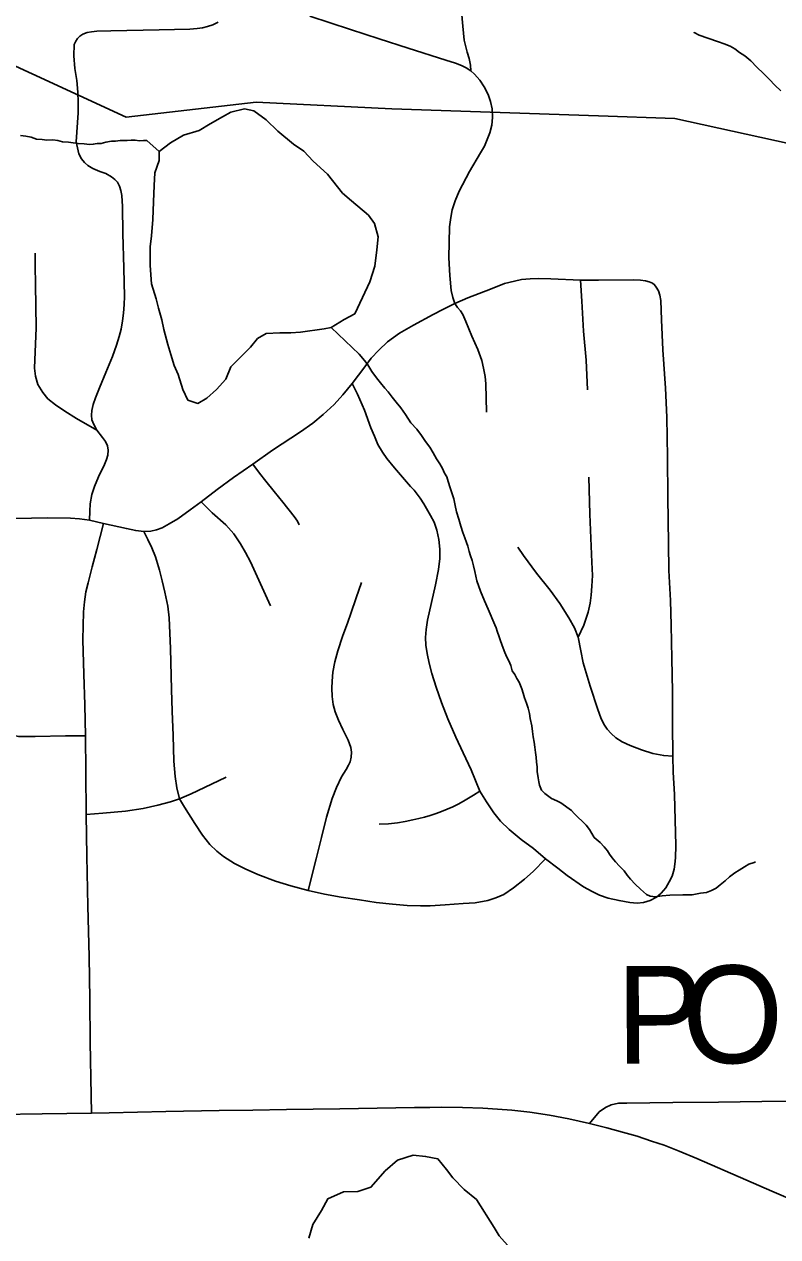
# Model space of a CAD drawing. Extents: x 103424 to 290657, y 38711 to 110967.
# Drawn here: x 214249.5944 to 214249.8137, y 40210.0632 to 40210.416 of the extents above; entities that cross this region are included whole.
import ezdxf

# ---------------------------------------------------------------- set-up
doc = ezdxf.new("R2010")
doc.units = 0
for name, color, linetype in [('GM_X_Minor_Lake', 7, 'Continuous'), ('GM_X_Minor_River', 7, 'Continuous'), ('GM_X_Rail_Line', 7, 'Continuous'), ('GM_X_State_Route', 7, 'Continuous'), ('GM_X_Township_Road', 7, 'Continuous'), ('GM_X_Township_Road_Text', 7, 'Continuous')]:
    doc.layers.add(name, color=color, linetype=linetype)

msp = doc.modelspace()

# ---------------------------------------------------------------- linework, layer by layer
at = {"layer": 'GM_X_Minor_Lake'}
for points in [[(214249.65855, 40210.39139), (214249.65457, 40210.39044), (214249.6521, 40210.38911), (214249.64849, 40210.38701), (214249.64527, 40210.38511), (214249.64072, 40210.38378), (214249.63692, 40210.38149), (214249.63369, 40210.37902), (214249.63369, 40210.37636), (214249.63237, 40210.37275), (214249.63218, 40210.36914), (214249.63198, 40210.36439), (214249.63179, 40210.35926), (214249.63141, 40210.35451), (214249.63103, 40210.35129), (214249.63103, 40210.34597), (214249.63122, 40210.34312), (214249.63141, 40210.34046), (214249.63274, 40210.33609), (214249.63349, 40210.33343), (214249.63444, 40210.33002), (214249.63501, 40210.32717), (214249.63615, 40210.3228), (214249.6371, 40210.31995), (214249.63804, 40210.31673), (214249.63918, 40210.31407), (214249.64051, 40210.3097), (214249.64203, 40210.30666), (214249.64487, 40210.30572), (214249.64753, 40210.30724), (214249.65037, 40210.30971), (214249.65303, 40210.31275), (214249.65455, 40210.31636), (214249.66024, 40210.32207), (214249.66233, 40210.32454), (214249.6648, 40210.32606), (214249.66878, 40210.32626), (214249.67201, 40210.32626), (214249.67485, 40210.32645), (214249.68166, 40210.32737)], [(214249.68166, 40210.32737), (214249.68377, 40210.32779), (214249.68756, 40210.33008), (214249.6906, 40210.33179), (214249.69288, 40210.33654), (214249.69497, 40210.3411), (214249.69648, 40210.34566), (214249.69705, 40210.35041), (214249.69743, 40210.35421), (214249.6963, 40210.35801), (214249.69459, 40210.36048), (214249.68966, 40210.36465), (214249.687, 40210.36692), (214249.68264, 40210.37243), (214249.67847, 40210.37622), (214249.67581, 40210.37907), (214249.67278, 40210.38115), (214249.66822, 40210.38495), (214249.66481, 40210.38817), (214249.66121, 40210.39083), (214249.65855, 40210.39139)], [(214249.70762, 40210.08698), (214249.70307, 40210.08546), (214249.69946, 40210.08242), (214249.69529, 40210.07766), (214249.69149, 40210.07633), (214249.68732, 40210.07632), (214249.68276, 40210.07423), (214249.68087, 40210.07081), (214249.6784, 40210.06682), (214249.67726, 40210.06283)], [(214249.73588, 40210.05986), (214249.73266, 40210.06346), (214249.73114, 40210.06593), (214249.72602, 40210.07409), (214249.72242, 40210.07693), (214249.71919, 40210.08035), (214249.71729, 40210.08282), (214249.71483, 40210.08585), (214249.71122, 40210.08661), (214249.70762, 40210.08698)]]:
    msp.add_lwpolyline(points, dxfattribs=at)
at = {"layer": 'GM_X_Minor_River'}
for points in [[(214249.78936, 40210.41358), (214249.7909, 40210.41285), (214249.78936, 40210.41358), (214249.7909, 40210.41285), (214249.79339, 40210.41196), (214249.79645, 40210.41089), (214249.79818, 40210.41035), (214249.7999, 40210.40963), (214249.80125, 40210.4089), (214249.80261, 40210.40779), (214249.80415, 40210.40687), (214249.80589, 40210.40539), (214249.80764, 40210.40353), (214249.80958, 40210.40167), (214249.81133, 40210.4), (214249.81289, 40210.39832), (214249.81464, 40210.39665)], [(214249.59332, 40210.38367), (214249.59484, 40210.38351), (214249.59637, 40210.38316), (214249.59791, 40210.38263), (214249.59962, 40210.38248), (214249.60096, 40210.38231), (214249.60267, 40210.38235), (214249.60419, 40210.38219), (214249.60553, 40210.38184), (214249.60725, 40210.38169), (214249.60858, 40210.38153), (214249.61011, 40210.38137), (214249.61182, 40210.38122), (214249.61335, 40210.38106), (214249.61449, 40210.38109), (214249.61562, 40210.3813), (214249.61676, 40210.38133), (214249.61809, 40210.38174), (214249.61979, 40210.38196), (214249.62093, 40210.38199), (214249.62226, 40210.38221), (214249.62321, 40210.38223), (214249.62435, 40210.38225), (214249.62549, 40210.38228), (214249.62663, 40210.3823), (214249.62797, 40210.38214), (214249.62911, 40210.38217), (214249.63006, 40210.38219), (214249.63369, 40210.37902)], [(214249.68377, 40210.32779), (214249.69187, 40210.32007), (214249.69343, 40210.3182), (214249.69441, 40210.31689), (214249.69559, 40210.31502), (214249.69696, 40210.31315), (214249.69814, 40210.31165), (214249.69931, 40210.31016), (214249.70029, 40210.30904), (214249.70146, 40210.30754), (214249.70263, 40210.30605), (214249.704, 40210.30437), (214249.70537, 40210.3025), (214249.70694, 40210.30006), (214249.7087, 40210.2982), (214249.71007, 40210.29633), (214249.71124, 40210.29464), (214249.71242, 40210.29296), (214249.71341, 40210.29127), (214249.7144, 40210.28958), (214249.71538, 40210.28808), (214249.71617, 40210.28677), (214249.71677, 40210.28545), (214249.71736, 40210.28433), (214249.71777, 40210.28301), (214249.71838, 40210.28112), (214249.71899, 40210.27942), (214249.7194, 40210.27791), (214249.71982, 40210.27602), (214249.72024, 40210.27413), (214249.72086, 40210.27205), (214249.72147, 40210.26998), (214249.72208, 40210.26809), (214249.72268, 40210.26658), (214249.72309, 40210.26526), (214249.7235, 40210.26413), (214249.72391, 40210.26262), (214249.72432, 40210.2613), (214249.72473, 40210.25998), (214249.72514, 40210.25846), (214249.72556, 40210.25676), (214249.72618, 40210.25412), (214249.7272, 40210.2511), (214249.7284, 40210.24827), (214249.7294, 40210.24583), (214249.7314, 40210.24131), (214249.7318, 40210.24037), (214249.73201, 40210.23942), (214249.73262, 40210.23773), (214249.73302, 40210.23659), (214249.73383, 40210.23452), (214249.73424, 40210.2332), (214249.73484, 40210.23188), (214249.73543, 40210.23076), (214249.73603, 40210.22944), (214249.73644, 40210.22793), (214249.73723, 40210.2268), (214249.73782, 40210.22568), (214249.73842, 40210.22455), (214249.73922, 40210.22267), (214249.73963, 40210.22135), (214249.74003, 40210.22003), (214249.74064, 40210.21852), (214249.74105, 40210.21701), (214249.74146, 40210.2155), (214249.74169, 40210.21398), (214249.74211, 40210.2119), (214249.74234, 40210.21019), (214249.74256, 40210.20868), (214249.74278, 40210.20716), (214249.743, 40210.20565), (214249.74323, 40210.20413), (214249.74345, 40210.20281), (214249.74348, 40210.20129), (214249.7437, 40210.19996), (214249.74372, 40210.19863), (214249.74395, 40210.19674), (214249.74417, 40210.1956), (214249.74438, 40210.19466), (214249.74498, 40210.19315), (214249.74595, 40210.19222), (214249.74789, 40210.19074), (214249.74942, 40210.19002), (214249.75058, 40210.18947), (214249.75367, 40210.18726), (214249.75445, 40210.18633), (214249.75561, 40210.18521), (214249.75678, 40210.1841), (214249.75794, 40210.18298), (214249.75892, 40210.18167), (214249.7603, 40210.17942), (214249.76204, 40210.17794), (214249.76321, 40210.17664), (214249.76419, 40210.17552), (214249.76478, 40210.17458), (214249.76556, 40210.17346), (214249.76654, 40210.17234)], [(214249.76654, 40210.17234), (214249.76771, 40210.17103), (214249.76907, 40210.16973), (214249.76986, 40210.16842), (214249.77083, 40210.1673), (214249.77219, 40210.16581), (214249.77375, 40210.16432), (214249.77549, 40210.16284), (214249.77664, 40210.1623), (214249.77817, 40210.16214), (214249.78007, 40210.16237), (214249.78234, 40210.16261), (214249.78615, 40210.16269), (214249.78881, 40210.16275), (214249.79127, 40210.16319), (214249.79298, 40210.16341), (214249.79449, 40210.16401), (214249.79581, 40210.16461), (214249.79693, 40210.16559), (214249.79842, 40210.16676), (214249.79973, 40210.16793), (214249.80123, 40210.1691), (214249.80254, 40210.16989), (214249.80404, 40210.17087), (214249.80536, 40210.17166), (214249.80687, 40210.17207), (214249.80725, 40210.17227)]]:
    msp.add_lwpolyline(points, dxfattribs=at)
at = {"layer": 'GM_X_Rail_Line'}
msp.add_lwpolyline([(214249.5568, 40210.4199), (214249.62401, 40210.38902), (214249.66191, 40210.39332), (214249.70137, 40210.39137), (214249.76154, 40210.38941), (214249.78382, 40210.38858), (214249.82135, 40210.38032)], dxfattribs=at)
at = {"layer": 'GM_X_State_Route'}
for points in [[(214249.43269, 40210.09591), (214249.44822, 40210.0962), (214249.46375, 40210.0965), (214249.47447, 40210.0967), (214249.48519, 40210.0969), (214249.50072, 40210.09719), (214249.5141, 40210.09744), (214249.52748, 40210.09769), (214249.54301, 40210.09796), (214249.55854, 40210.09824), (214249.57407, 40210.09851), (214249.58682, 40210.09874), (214249.59957, 40210.09896), (214249.61395, 40210.09916), (214249.61909, 40210.09926), (214249.62733, 40210.09948), (214249.63557, 40210.0997), (214249.6511, 40210.09993), (214249.6609, 40210.10008), (214249.67069, 40210.10023), (214249.68622, 40210.10046), (214249.6971, 40210.10063), (214249.70798, 40210.1008), (214249.71242, 40210.10086)], [(214249.71242, 40210.10086), (214249.71588, 40210.10092), (214249.72192, 40210.10082), (214249.72791, 40210.10058), (214249.73217, 40210.10038), (214249.73637, 40210.10008), (214249.74154, 40210.09947), (214249.74726, 40210.09861), (214249.75291, 40210.09757), (214249.75891, 40210.09621), (214249.76394, 40210.09487), (214249.76855, 40210.09363), (214249.77278, 40210.09248), (214249.77702, 40210.09104), (214249.78064, 40210.08982), (214249.78504, 40210.08807), (214249.79015, 40210.08595), (214249.8044, 40210.07976), (214249.81203, 40210.07645), (214249.81967, 40210.07314)]]:
    msp.add_lwpolyline(points, dxfattribs=at)
at = {"layer": 'GM_X_Township_Road'}
for points in [[(214249.71658, 40210.4685), (214249.71791, 40210.46497), (214249.71982, 40210.45992), (214249.72148, 40210.45548), (214249.72235, 40210.45244), (214249.72304, 40210.44949), (214249.72341, 40210.44671), (214249.72323, 40210.44047), (214249.72286, 40210.43677), (214249.72175, 40210.42859), (214249.72152, 40210.42429), (214249.72165, 40210.41985), (214249.72207, 40210.4155), (214249.72249, 40210.41138), (214249.72337, 40210.40792), (214249.72388, 40210.40602), (214249.72425, 40210.40413), (214249.72441, 40210.40245)], [(214249.61341, 40210.27168), (214249.61747, 40210.27075), (214249.62412, 40210.26927), (214249.62685, 40210.26871), (214249.62915, 40210.26845), (214249.63124, 40210.26856), (214249.63288, 40210.26891), (214249.63451, 40210.26953), (214249.6366, 40210.27062), (214249.6391, 40210.27215), (214249.64268, 40210.27475), (214249.64586, 40210.27704), (214249.65054, 40210.28062), (214249.65533, 40210.28414), (214249.6609, 40210.28805), (214249.66663, 40210.29209), (214249.67477, 40210.29739), (214249.6784, 40210.29998), (214249.68136, 40210.30245), (214249.68457, 40210.30541), (214249.68716, 40210.30818), (214249.68985, 40210.31153), (214249.6935, 40210.31633), (214249.6954, 40210.31883), (214249.69757, 40210.32119), (214249.70011, 40210.32364), (214249.70367, 40210.32614), (214249.7077, 40210.3285), (214249.71347, 40210.33155), (214249.71625, 40210.33298), (214249.71977, 40210.33475), (214249.71911, 40210.33655), (214249.71869, 40210.33853), (214249.71826, 40210.34292), (214249.71803, 40210.3481), (214249.71817, 40210.35707), (214249.71854, 40210.35975), (214249.719, 40210.36207), (214249.71983, 40210.36465), (214249.72104, 40210.36748), (214249.724, 40210.37316), (214249.72719, 40210.37862), (214249.72834, 40210.38052), (214249.72918, 40210.38246), (214249.72992, 40210.3844), (214249.73047, 40210.38671), (214249.7307, 40210.38894), (214249.73056, 40210.39144), (214249.73015, 40210.39352), (214249.72941, 40210.39561), (214249.7283, 40210.39778), (214249.72705, 40210.39972), (214249.72548, 40210.40148), (214249.72441, 40210.40245), (214249.72302, 40210.40333), (214249.72164, 40210.40402), (214249.71997, 40210.40471), (214249.71711, 40210.40559), (214249.70615, 40210.40906), (214249.69774, 40210.41177), (214249.68934, 40210.41449), (214249.67755, 40210.4184)], [(214249.6508, 40210.4166), (214249.64927, 40210.41586), (214249.64775, 40210.41535), (214249.64626, 40210.41498), (214249.64474, 40210.41476), (214249.64261, 40210.41461), (214249.63364, 40210.41442), (214249.61959, 40210.41413), (214249.61547, 40210.41405), (214249.61394, 40210.41382), (214249.61274, 40210.41359), (214249.61145, 40210.41313), (214249.61056, 40210.41253)], [(214249.6155, 40210.29793), (214249.61461, 40210.29955), (214249.61409, 40210.30092), (214249.61394, 40210.30224), (214249.61406, 40210.30365), (214249.61442, 40210.30539), (214249.6151, 40210.30732), (214249.61626, 40210.31021), (214249.61818, 40210.31468), (214249.62009, 40210.31936), (214249.62126, 40210.32262), (214249.62205, 40210.32515), (214249.62258, 40210.32729), (214249.62302, 40210.32969), (214249.6233, 40210.332), (214249.6235, 40210.33444), (214249.62356, 40210.33678), (214249.6234, 40210.34509), (214249.62313, 40210.35515), (214249.62295, 40210.36296), (214249.62279, 40210.36622), (214249.62255, 40210.3677), (214249.62211, 40210.36889), (214249.62156, 40210.37005), (214249.62076, 40210.37089), (214249.6198, 40210.37164), (214249.61815, 40210.37259), (214249.61639, 40210.37323), (214249.61432, 40210.37403), (214249.61293, 40210.37488), (214249.61189, 40210.37576), (214249.61109, 40210.37688), (214249.61028, 40210.37834), (214249.60985, 40210.38008), (214249.60953, 40210.38183), (214249.61004, 40210.39021), (214249.61012, 40210.3934), (214249.60996, 40210.39628), (214249.60965, 40210.39964), (214249.60908, 40210.40319), (214249.6088, 40210.40686), (214249.60896, 40210.41018), (214249.60936, 40210.4111), (214249.60988, 40210.41189), (214249.61056, 40210.41253)], [(214249.6155, 40210.29793), (214249.60962, 40210.30129), (214249.6062, 40210.30346), (214249.60346, 40210.30529), (214249.6013, 40210.30707), (214249.59981, 40210.30885), (214249.59837, 40210.31125), (214249.59764, 40210.31361), (214249.59734, 40210.31591), (214249.59782, 40210.32768), (214249.59765, 40210.3403), (214249.59759, 40210.34573), (214249.59761, 40210.3494)], [(214249.71977, 40210.33475), (214249.72356, 40210.3364), (214249.73009, 40210.33899), (214249.73423, 40210.34057), (214249.73715, 40210.34128), (214249.73918, 40210.34172), (214249.74163, 40210.34195), (214249.74413, 40210.342), (214249.74764, 40210.34195), (214249.75629, 40210.34156), (214249.76152, 40210.3416), (214249.77163, 40210.34167), (214249.77378, 40210.34156), (214249.7752, 40210.34139), (214249.77631, 40210.34111), (214249.77732, 40210.34066)], [(214249.75831, 40210.30969), (214249.758, 40210.3183), (214249.75722, 40210.32676), (214249.75671, 40210.33545), (214249.75629, 40210.34156)], [(214249.78362, 40210.17013), (214249.78382, 40210.17163), (214249.78396, 40210.17348), (214249.78407, 40210.17707), (214249.7837, 40210.19186), (214249.78327, 40210.19835), (214249.78315, 40210.20309), (214249.7831, 40210.21247), (214249.78305, 40210.22184), (214249.78293, 40210.23146), (214249.78274, 40210.24117), (214249.78253, 40210.24834), (214249.78206, 40210.25712), (214249.78192, 40210.26494), (214249.78178, 40210.27844), (214249.78162, 40210.29009), (214249.78146, 40210.30174), (214249.78102, 40210.31016), (214249.78031, 40210.3213), (214249.77991, 40210.33005), (214249.77966, 40210.33569), (214249.77945, 40210.33718), (214249.77898, 40210.33848), (214249.77839, 40210.33952), (214249.77787, 40210.34025), (214249.77732, 40210.34066)], [(214249.72892, 40210.30319), (214249.72879, 40210.31143), (214249.72852, 40210.31356), (214249.7281, 40210.31596), (214249.72755, 40210.31823), (214249.72639, 40210.32142), (214249.72471, 40210.32531), (214249.72297, 40210.32951), (214249.72207, 40210.33155), (214249.72137, 40210.33265), (214249.72051, 40210.33359), (214249.71977, 40210.33475)], [(214249.74968, 40210.17044), (214249.74615, 40210.17318), (214249.74266, 40210.17614), (214249.73903, 40210.17879), (214249.73554, 40210.18175), (214249.73298, 40210.18414), (214249.73108, 40210.18653), (214249.72896, 40210.18975), (214249.72704, 40210.19289), (214249.72449, 40210.19903), (214249.72211, 40210.20407), (214249.71999, 40210.20862), (214249.71773, 40210.21388), (214249.71583, 40210.21865), (214249.71433, 40210.22316), (214249.71301, 40210.22709), (214249.71225, 40210.2301), (214249.71168, 40210.23297), (214249.71128, 40210.23536), (214249.71119, 40210.23757), (214249.71137, 40210.23991), (214249.71177, 40210.24261), (214249.71292, 40210.24773), (214249.71415, 40210.25286), (214249.71499, 40210.25737), (214249.71539, 40210.26059), (214249.71535, 40210.26333), (214249.71504, 40210.26611), (214249.71451, 40210.26877), (214249.71367, 40210.27111), (214249.71265, 40210.2731), (214249.7107, 40210.27649), (214249.70963, 40210.27813), (214249.70878, 40210.27931), (214249.70786, 40210.28045), (214249.70686, 40210.28153), (214249.70511, 40210.28354), (214249.70213, 40210.28693), (214249.69997, 40210.28967), (214249.69864, 40210.29148), (214249.69736, 40210.29378), (214249.69634, 40210.29612), (214249.6953, 40210.29862), (214249.69341, 40210.30371), (214249.69139, 40210.30841), (214249.68985, 40210.31153)], [(214249.61341, 40210.27168), (214249.61347, 40210.27435), (214249.61357, 40210.27651), (214249.61404, 40210.27922), (214249.61479, 40210.28149), (214249.61599, 40210.2843), (214249.61772, 40210.2879), (214249.61834, 40210.28939), (214249.61871, 40210.29065), (214249.6188, 40210.29208), (214249.61862, 40210.29331), (214249.61807, 40210.29462), (214249.61721, 40210.29582), (214249.6155, 40210.29793)], [(214249.67439, 40210.27038), (214249.67394, 40210.27139), (214249.67296, 40210.27283), (214249.66964, 40210.27697), (214249.66711, 40210.28005), (214249.66472, 40210.28305), (214249.6629, 40210.28544), (214249.6609, 40210.28805)], [(214249.75566, 40210.23772), (214249.75732, 40210.24119), (214249.75851, 40210.24496), (214249.75911, 40210.24755), (214249.75944, 40210.24987), (214249.75966, 40210.25248), (214249.75976, 40210.25564), (214249.75962, 40210.25948), (214249.75902, 40210.27345), (214249.75876, 40210.28424)], [(214249.66605, 40210.24676), (214249.6612, 40210.25748), (214249.66024, 40210.25957), (214249.65878, 40210.26233), (214249.65736, 40210.26487), (214249.65542, 40210.26773), (214249.65306, 40210.27039), (214249.64912, 40210.27384), (214249.64586, 40210.27704)], [(214249.56986, 40210.2744), (214249.57158, 40210.27349), (214249.57384, 40210.27277), (214249.57614, 40210.27224), (214249.57878, 40210.272), (214249.587, 40210.27216), (214249.60117, 40210.27236), (214249.60782, 40210.27228), (214249.61044, 40210.2721), (214249.61341, 40210.27168)], [(214249.61395, 40210.09916), (214249.61385, 40210.10429), (214249.61362, 40210.11982), (214249.61343, 40210.13229), (214249.61324, 40210.14476), (214249.61291, 40210.15937), (214249.61259, 40210.17398), (214249.61244, 40210.1861), (214249.61233, 40210.19846), (214249.61223, 40210.20901), (214249.61199, 40210.21798), (214249.61174, 40210.22696), (214249.61147, 40210.23692), (214249.61163, 40210.24505), (214249.6119, 40210.24801), (214249.61233, 40210.25086), (214249.61295, 40210.25352), (214249.61417, 40210.25811), (214249.61553, 40210.26321), (214249.61747, 40210.27075)], [(214249.62915, 40210.26845), (214249.63037, 40210.2661), (214249.63155, 40210.2637), (214249.63258, 40210.26102), (214249.63372, 40210.25716), (214249.63457, 40210.25403), (214249.63533, 40210.25073), (214249.6362, 40210.24673), (214249.63661, 40210.24335), (214249.63697, 40210.23441), (214249.63727, 40210.22244), (214249.63748, 40210.21611), (214249.63773, 40210.2091), (214249.63789, 40210.20164), (214249.6383, 40210.19709), (214249.63881, 40210.19387), (214249.63954, 40210.19067)], [(214249.78315, 40210.20309), (214249.78054, 40210.20324), (214249.77734, 40210.20383), (214249.77406, 40210.20485), (214249.77073, 40210.20615), (214249.76842, 40210.20721), (214249.76657, 40210.20841), (214249.76523, 40210.20966), (214249.76403, 40210.21095), (214249.7631, 40210.21234), (214249.76227, 40210.21419), (214249.76139, 40210.21664), (214249.75917, 40210.22344), (214249.75709, 40210.23019), (214249.75645, 40210.23366), (214249.75566, 40210.23772), (214249.75455, 40210.24041), (214249.75293, 40210.24332), (214249.7503, 40210.24748), (214249.74748, 40210.25132), (214249.7435, 40210.25631), (214249.73976, 40210.2614), (214249.73808, 40210.26384)], [(214249.68969, 40210.20424), (214249.6895, 40210.20553), (214249.68911, 40210.20667), (214249.68865, 40210.20767), (214249.68717, 40210.2108), (214249.68587, 40210.2135), (214249.68491, 40210.21593), (214249.68435, 40210.21812), (214249.68403, 40210.22037), (214249.68394, 40210.22288), (214249.68399, 40210.2249), (214249.68422, 40210.22754), (214249.68478, 40210.23051), (214249.68567, 40210.23373), (214249.68706, 40210.23785), (214249.68859, 40210.24206), (214249.6895, 40210.24459), (214249.69101, 40210.24915), (214249.69258, 40210.25359)], [(214249.5895, 40210.21021), (214249.59029, 40210.20953), (214249.59147, 40210.20906), (214249.59273, 40210.20881), (214249.59496, 40210.20873), (214249.59755, 40210.20881), (214249.60642, 40210.209), (214249.61223, 40210.20901)], [(214249.67707, 40210.16399), (214249.67934, 40210.17317), (214249.68091, 40210.17941), (214249.68234, 40210.18531), (214249.68405, 40210.19077), (214249.68525, 40210.19395), (214249.68676, 40210.19702), (214249.68807, 40210.19917), (214249.68875, 40210.20041), (214249.68926, 40210.20145), (214249.6896, 40210.20276), (214249.68969, 40210.20424)], [(214249.63954, 40210.19067), (214249.64301, 40210.19213), (214249.64684, 40210.19392), (214249.65313, 40210.19699)], [(214249.72704, 40210.19289), (214249.7252, 40210.19172), (214249.72373, 40210.1908), (214249.72222, 40210.18992), (214249.72068, 40210.1891), (214249.71911, 40210.18833), (214249.7175, 40210.18762), (214249.71589, 40210.18696), (214249.71425, 40210.18637), (214249.7126, 40210.18582), (214249.71091, 40210.18534), (214249.70923, 40210.18491), (214249.70752, 40210.18455), (214249.70526, 40210.18405), (214249.70301, 40210.18369), (214249.70045, 40210.18338), (214249.69769, 40210.18323)], [(214249.61244, 40210.1861), (214249.61724, 40210.18646), (214249.62384, 40210.18707), (214249.629, 40210.18784), (214249.63329, 40210.18876), (214249.63697, 40210.18978), (214249.63954, 40210.19067)], [(214249.63954, 40210.19067), (214249.64103, 40210.18817), (214249.64405, 40210.18347), (214249.6463, 40210.1801), (214249.6484, 40210.17739), (214249.65043, 40210.17538), (214249.65238, 40210.17386), (214249.65561, 40210.17181), (214249.65869, 40210.17027), (214249.66235, 40210.16859), (214249.66752, 40210.16672), (214249.67202, 40210.16532), (214249.67707, 40210.16399), (214249.68178, 40210.16292), (214249.68663, 40210.16205), (214249.69195, 40210.16123), (214249.69685, 40210.16052), (214249.70162, 40210.15996), (214249.70586, 40210.15959), (214249.70969, 40210.15949), (214249.7126, 40210.15954), (214249.71695, 40210.1598), (214249.72216, 40210.16016), (214249.72569, 40210.16041), (214249.72932, 40210.16103), (214249.73167, 40210.16179), (214249.73402, 40210.16282), (214249.73678, 40210.16471), (214249.74001, 40210.16731), (214249.74256, 40210.16946), (214249.74615, 40210.17318)], [(214249.78362, 40210.17013), (214249.78296, 40210.16818), (214249.78217, 40210.16651), (214249.78115, 40210.16478), (214249.77982, 40210.16319), (214249.77841, 40210.162), (214249.77655, 40210.16101), (214249.77465, 40210.16045), (214249.77284, 40210.16032), (214249.77068, 40210.16045), (214249.76754, 40210.16103), (214249.7644, 40210.16178), (214249.76186, 40210.16258), (214249.75967, 40210.16363), (214249.75722, 40210.16502), (214249.75243, 40210.16832), (214249.74968, 40210.17044)], [(214249.75891, 40210.09621), (214249.76171, 40210.09953), (214249.76361, 40210.10082), (214249.76527, 40210.10156), (214249.76742, 40210.10205), (214249.76982, 40210.10212), (214249.78316, 40210.10227), (214249.7965, 40210.10242), (214249.80906, 40210.10256), (214249.82162, 40210.10269)]]:
    msp.add_lwpolyline(points, dxfattribs=at)

# ---------------------------------------------------------------- texts
at = {"layer": 'GM_X_Township_Road_Text'}
for s, rotation, p in [('O', 0.3041, (214249.78591, 40210.11365)), ('P', 0.2994, (214249.76674, 40210.11355))]:
    msp.add_text(s, height=0.02841, rotation=rotation, dxfattribs=at).set_placement(p)

doc.saveas('drawing.dxf')
